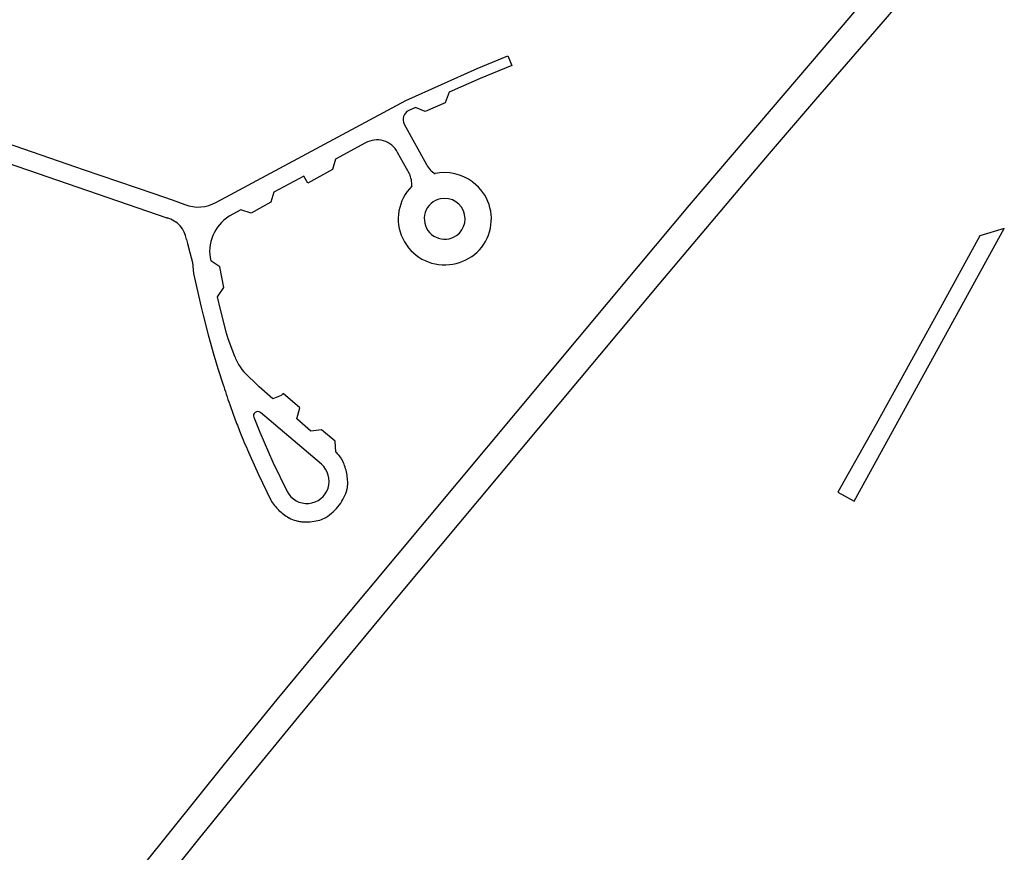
# Model space of a CAD drawing. Extents: x 148869 to 161638, y 453607 to 469810.
# Tile 972 of 1056: x 159138.19 to 159140.61, y 459868.65 to 459870.69. Entities that reach past the tile are written whole.
import ezdxf

# ---------------------------------------------------------------- set-up
doc = ezdxf.new("R2010")
doc.units = 0
doc.layers.add('LKI_V01_KANTRIJWEG', color=252, linetype='CONTINUOUS')

msp = doc.modelspace()

# ---------------------------------------------------------------- linework, layer by layer
at = {"layer": 'LKI_V01_KANTRIJWEG'}
for p, q in [((159139.3875, 459870.6028), (159139.3976, 459870.5789)), ((159139.3875, 459870.6028), (159139.3976, 459870.5789)), ((159139.161, 459870.4761), (159139.1445, 459870.4686)), ((159139.161, 459870.4761), (159139.1445, 459870.4686)), ((159138.0006, 459870.4429), (159138.3267, 459870.3307)), ((159138.0006, 459870.4429), (159138.3267, 459870.3307)), ((159139.133, 459870.4348), (159139.1882, 459870.3358)), ((159139.133, 459870.4348), (159139.1882, 459870.3358)), ((159137.9856, 459870.3998), (159138.5035, 459870.2215)), ((159137.9856, 459870.3998), (159138.5035, 459870.2215)), ((159139.0384, 459870.3888), (159138.9649, 459870.3493)), ((159139.0384, 459870.3888), (159138.9649, 459870.3493)), ((159139.1462, 459870.3134), (159139.1171, 459870.3656)), ((159139.1462, 459870.3134), (159139.1171, 459870.3656)), ((159138.3267, 459870.3307), (159138.3456, 459870.324)), ((159138.3267, 459870.3307), (159138.3456, 459870.324)), ((159138.3456, 459870.324), (159138.5187, 459870.2649)), ((159138.3456, 459870.324), (159138.5187, 459870.2649)), ((159138.8875, 459870.3077), (159138.8136, 459870.2679)), ((159138.8875, 459870.3077), (159138.8136, 459870.2679)), ((159139.3025, 459870.2918), (159139.301, 459870.2931)), ((159139.3025, 459870.2918), (159139.301, 459870.2931)), ((159138.5187, 459870.2649), (159138.5637, 459870.2491)), ((159138.5187, 459870.2649), (159138.5637, 459870.2491)), ((159138.5637, 459870.2491), (159138.5952, 459870.2381)), ((159138.5637, 459870.2491), (159138.5952, 459870.2381)), ((159138.5035, 459870.2215), (159138.5487, 459870.2059)), ((159138.5035, 459870.2215), (159138.5487, 459870.2059)), ((159138.5487, 459870.2059), (159138.5522, 459870.2047)), ((159138.5487, 459870.2059), (159138.5522, 459870.2047)), ((159138.7329, 459870.2246), (159138.7042, 459870.2089)), ((159138.7329, 459870.2246), (159138.7042, 459870.2089)), ((159140.2375, 459869.5101), (159140.6058, 459870.1789)), ((159140.2375, 459869.5101), (159140.6058, 459870.1789)), ((159138.5993, 459870.1522), (159138.6017, 459870.1425)), ((159138.5993, 459870.1522), (159138.6017, 459870.1425)), ((159138.6017, 459870.1425), (159138.6074, 459870.1204)), ((159138.6017, 459870.1425), (159138.6074, 459870.1204)), ((159138.6074, 459870.1204), (159138.6137, 459870.0955)), ((159138.6074, 459870.1204), (159138.6137, 459870.0955)), ((159138.6408, 459869.963), (159138.6523, 459869.9182)), ((159138.6408, 459869.963), (159138.6523, 459869.9182)), ((159138.6523, 459869.9182), (159138.6661, 459869.8682)), ((159138.6523, 459869.9182), (159138.6661, 459869.8682)), ((159138.7775, 459869.7901), (159138.7398, 459869.8271)), ((159138.7775, 459869.7901), (159138.7398, 459869.8271)), ((159138.8114, 459869.7611), (159138.7775, 459869.7901)), ((159138.8114, 459869.7611), (159138.7775, 459869.7901)), ((159138.7054, 459869.7469), (159138.7136, 459869.7237)), ((159138.7054, 459869.7469), (159138.7136, 459869.7237)), ((159138.7136, 459869.7237), (159138.7173, 459869.714)), ((159138.7136, 459869.7237), (159138.7173, 459869.714)), ((159138.9301, 459869.6004), (159138.7805, 459869.7273)), ((159138.9301, 459869.6004), (159138.7805, 459869.7273)), ((159138.9046, 459869.6818), (159138.8699, 459869.7118)), ((159138.9046, 459869.6818), (159138.8699, 459869.7118)), ((159140.2911, 459869.6986), (159140.1975, 459869.5317)), ((159140.2911, 459869.6986), (159140.1975, 459869.5317)), ((159138.7513, 459869.6302), (159138.7548, 459869.6223)), ((159138.7513, 459869.6302), (159138.7548, 459869.6223)), ((159138.9677, 459869.6285), (159138.9656, 459869.6304)), ((159138.9677, 459869.6285), (159138.9656, 459869.6304)), ((159138.7548, 459869.6223), (159138.7758, 459869.5754)), ((159138.7548, 459869.6223), (159138.7758, 459869.5754)), ((159138.9873, 459869.5974), (159138.9859, 459869.6009)), ((159138.9873, 459869.5974), (159138.9859, 459869.6009)), ((159138.7758, 459869.5754), (159138.8059, 459869.5121)), ((159138.7758, 459869.5754), (159138.8059, 459869.5121)), ((159138.995, 459869.5547), (159138.9943, 459869.565)), ((159138.995, 459869.5547), (159138.9943, 459869.565)), ((159140.1975, 459869.5317), (159140.2375, 459869.5101)), ((159140.1975, 459869.5317), (159140.2375, 459869.5101)), ((159138.8503, 459869.4693), (159138.8515, 459869.4687)), ((159138.8503, 459869.4693), (159138.8515, 459869.4687))]:
    msp.add_line(p, q, dxfattribs=at)
for points in [[(159138.4935, 459868.6164), (159138.6926, 459868.8641), (159138.8221, 459869.0227), (159138.9684, 459869.1994), (159139.7083, 459870.0869), (159139.8337, 459870.2361), (159139.9722, 459870.3988), (159140.159, 459870.6171), (159140.2251, 459870.6951), (159140.2751, 459870.755), (159140.3267, 459870.8195)], [(159138.4935, 459868.6164), (159138.6926, 459868.8641), (159138.8221, 459869.0227), (159138.9684, 459869.1994), (159139.7083, 459870.0869), (159139.8337, 459870.2361), (159139.9722, 459870.3988), (159140.159, 459870.6171), (159140.2251, 459870.6951), (159140.2751, 459870.755), (159140.3267, 459870.8195)], [(159140.0295, 459870.3629), (159140.1431, 459870.4954), (159140.2772, 459870.6498), (159140.423, 459870.8195)], [(159140.0295, 459870.3629), (159140.1431, 459870.4954), (159140.2772, 459870.6498), (159140.423, 459870.8195)], [(159138.6726, 459870.2438), (159139.137, 459870.4935), (159139.3121, 459870.5718), (159139.3875, 459870.6028)], [(159138.6726, 459870.2438), (159139.137, 459870.4935), (159139.3121, 459870.5718), (159139.3875, 459870.6028)], [(159139.3976, 459870.5789), (159139.3199, 459870.5473), (159139.2439, 459870.5133)], [(159139.3976, 459870.5789), (159139.3199, 459870.5473), (159139.2439, 459870.5133)], [(159139.2439, 459870.5133), (159139.2337, 459870.4877), (159139.1851, 459870.4661), (159139.161, 459870.4761)], [(159139.2439, 459870.5133), (159139.2337, 459870.4877), (159139.1851, 459870.4661), (159139.161, 459870.4761)], [(159136.4295, 459865.8195), (159136.6227, 459866.0748), (159136.8622, 459866.3927), (159136.9031, 459866.4473), (159137.4592, 459867.1836), (159137.6933, 459867.4936), (159137.8167, 459867.6554), (159137.9461, 459867.821), (159138.0697, 459867.9778), (159138.4952, 459868.5124), (159138.6289, 459868.6793), (159138.7447, 459868.8227), (159138.8748, 459868.9811), (159139.123, 459869.2805), (159139.7589, 459870.0425), (159139.9567, 459870.2773), (159140.0295, 459870.3629)], [(159136.4295, 459865.8195), (159136.6227, 459866.0748), (159136.8622, 459866.3927), (159136.9031, 459866.4473), (159137.4592, 459867.1836), (159137.6933, 459867.4936), (159137.8167, 459867.6554), (159137.9461, 459867.821), (159138.0697, 459867.9778), (159138.4952, 459868.5124), (159138.6289, 459868.6793), (159138.7447, 459868.8227), (159138.8748, 459868.9811), (159139.123, 459869.2805), (159139.7589, 459870.0425), (159139.9567, 459870.2773), (159140.0295, 459870.3629)], [(159138.9649, 459870.3493), (159138.9574, 459870.3234), (159138.897, 459870.2906), (159138.8875, 459870.3077)], [(159138.9649, 459870.3493), (159138.9574, 459870.3234), (159138.897, 459870.2906), (159138.8875, 459870.3077)], [(159138.8136, 459870.2679), (159138.8065, 459870.2434), (159138.7579, 459870.2166), (159138.7329, 459870.2246)], [(159138.8136, 459870.2679), (159138.8065, 459870.2434), (159138.7579, 459870.2166), (159138.7329, 459870.2246)], [(159140.6058, 459870.1789), (159140.5459, 459870.1608), (159140.4434, 459869.9748), (159140.2911, 459869.6986)], [(159140.6058, 459870.1789), (159140.5459, 459870.1608), (159140.4434, 459869.9748), (159140.2911, 459869.6986)], [(159138.6137, 459870.0955), (159138.6167, 459870.0687), (159138.6349, 459869.9862), (159138.6408, 459869.963)], [(159138.6137, 459870.0955), (159138.6167, 459870.0687), (159138.6349, 459869.9862), (159138.6408, 459869.963)], [(159138.6757, 459870.0114), (159138.6911, 459870.0338), (159138.681, 459870.0848), (159138.6586, 459870.0997)], [(159138.6757, 459870.0114), (159138.6911, 459870.0338), (159138.681, 459870.0848), (159138.6586, 459870.0997)], [(159138.7176, 459869.8649), (159138.7016, 459869.9084), (159138.6973, 459869.9217), (159138.6825, 459869.9802), (159138.6757, 459870.0114)], [(159138.7176, 459869.8649), (159138.7016, 459869.9084), (159138.6973, 459869.9217), (159138.6825, 459869.9802), (159138.6757, 459870.0114)], [(159138.6661, 459869.8682), (159138.6769, 459869.8331), (159138.6884, 459869.7978)], [(159138.6661, 459869.8682), (159138.6769, 459869.8331), (159138.6884, 459869.7978)], [(159138.7308, 459869.8394), (159138.7351, 459869.8331), (159138.7398, 459869.8271)], [(159138.7308, 459869.8394), (159138.7351, 459869.8331), (159138.7398, 459869.8271)], [(159138.8699, 459869.7118), (159138.8775, 459869.7389), (159138.8362, 459869.7737), (159138.8318, 459869.7692), (159138.8114, 459869.7611)], [(159138.8699, 459869.7118), (159138.8775, 459869.7389), (159138.8362, 459869.7737), (159138.8318, 459869.7692), (159138.8114, 459869.7611)], [(159138.7644, 459869.7156), (159138.7788, 459869.6794), (159138.8107, 459869.6057), (159138.8459, 459869.5336)], [(159138.7644, 459869.7156), (159138.7788, 459869.6794), (159138.8107, 459869.6057), (159138.8459, 459869.5336)], [(159138.9656, 459869.6304), (159138.9642, 459869.657), (159138.9304, 459869.6846), (159138.9046, 459869.6818)], [(159138.9656, 459869.6304), (159138.9642, 459869.657), (159138.9304, 459869.6846), (159138.9046, 459869.6818)]]:
    msp.add_lwpolyline(points, dxfattribs=at)
for centre, radius, start, end in [((159139.1558, 459870.4459), 0.0253, 116.5205, 206.0717), ((159139.1558, 459870.4459), 0.0253, 116.5205, 206.0717), ((159139.0667, 459870.3397), 0.0567, 27.2111, 119.9389), ((159139.0667, 459870.3397), 0.0567, 27.2111, 119.9389), ((159139.2411, 459870.3643), 0.0601, 208.2861, 237.6761), ((159139.2411, 459870.3643), 0.0601, 208.2861, 237.6761), ((159139.0809, 459870.2845), 0.0714, 358.7994, 23.8929), ((159139.0809, 459870.2845), 0.0714, 358.7994, 23.8929), ((159139.2328, 459870.2032), 0.1129, 52.8365, 102.1824), ((159139.2328, 459870.2032), 0.1129, 52.8365, 102.1824), ((159139.2316, 459870.2027), 0.1128, 134.6488, 276.3999), ((159139.2316, 459870.2027), 0.1128, 134.6488, 276.3999), ((159139.2351, 459870.2023), 0.1121, 274.6365, 53.0122), ((159139.2351, 459870.2023), 0.1121, 274.6365, 53.0122), ((159138.6282, 459870.3183), 0.0867, 247.6357, 300.788), ((159138.6282, 459870.3183), 0.0867, 247.6357, 300.788), ((159139.2329, 459870.2027), 0.0502, 101.7492, 282.1916), ((159139.2329, 459870.2027), 0.0502, 101.7492, 282.1916), ((159139.2326, 459870.2026), 0.0502, 282.5215, 101.4192), ((159139.2326, 459870.2026), 0.0502, 282.5215, 101.4192), ((159138.5349, 459870.1419), 0.0652, 9.1318, 74.6615), ((159138.5349, 459870.1419), 0.0652, 9.1318, 74.6615), ((159138.7577, 459870.1224), 0.1017, 121.7454, 192.9442), ((159138.7577, 459870.1224), 0.1017, 121.7454, 192.9442), ((159138.872, 459869.9293), 0.1673, 202.659, 207.582), ((159138.872, 459869.9293), 0.1673, 202.659, 207.582), ((159138.851, 459869.916), 0.1426, 206.7279, 212.5046), ((159138.851, 459869.916), 0.1426, 206.7279, 212.5046), ((159140.9196, 459870.5148), 2.3436, 197.8166, 199.1276), ((159140.9196, 459870.5148), 2.3436, 197.8166, 199.1276), ((159138.7739, 459869.7194), 0.0103, 50.363, 201.6494), ((159138.7739, 459869.7194), 0.0103, 50.363, 201.6494), ((159139.8073, 459870.1151), 1.1615, 200.1994, 202.0999), ((159139.8073, 459870.1151), 1.1615, 200.1994, 202.0999), ((159140.2172, 459870.2744), 1.6012, 201.865, 203.7243), ((159140.2172, 459870.2744), 1.6012, 201.865, 203.7243), ((159138.9076, 459869.5683), 0.0851, 32.5736, 45.0555), ((159138.9076, 459869.5683), 0.0851, 32.5736, 45.0555), ((159138.9104, 459869.5714), 0.081, 21.3157, 31.7449), ((159138.9104, 459869.5714), 0.081, 21.3157, 31.7449), ((159138.8945, 459869.5588), 0.0547, 207.4208, 49.4242), ((159138.8945, 459869.5588), 0.0547, 207.4208, 49.4242), ((159138.851, 459869.5508), 0.144, 5.6779, 18.8884), ((159138.851, 459869.5508), 0.144, 5.6779, 18.8884), ((159138.9421, 459869.5532), 0.0529, 344.3178, 1.5842), ((159138.9421, 459869.5532), 0.0529, 344.3178, 1.5842), ((159138.8807, 459869.5705), 0.1168, 323.3486, 344.2938), ((159138.8807, 459869.5705), 0.1168, 323.3486, 344.2938), ((159138.909, 459869.5752), 0.1209, 211.4778, 226.2449), ((159138.909, 459869.5752), 0.1209, 211.4778, 226.2449), ((159138.9102, 459869.5755), 0.122, 225.9209, 240.5606), ((159138.9102, 459869.5755), 0.122, 225.9209, 240.5606), ((159138.8742, 459869.5753), 0.1248, 302.285, 323.3439), ((159138.8742, 459869.5753), 0.1248, 302.285, 323.3439), ((159138.8875, 459869.5337), 0.0744, 241.0016, 254.3891), ((159138.8875, 459869.5337), 0.0744, 241.0016, 254.3891), ((159138.8824, 459869.5082), 0.0484, 252.1084, 263.295), ((159138.8824, 459869.5082), 0.0484, 252.1084, 263.295), ((159138.8901, 459869.5328), 0.074, 259.5764, 268.6416), ((159138.8901, 459869.5328), 0.074, 259.5764, 268.6416), ((159138.8924, 459869.5871), 0.1282, 268.1926, 285.3478), ((159138.8924, 459869.5871), 0.1282, 268.1926, 285.3478), ((159138.913, 459869.5134), 0.0517, 284.9851, 302.6171), ((159138.913, 459869.5134), 0.0517, 284.9851, 302.6171)]:
    msp.add_arc(centre, radius, start, end, dxfattribs=at)

doc.saveas('drawing.dxf')
